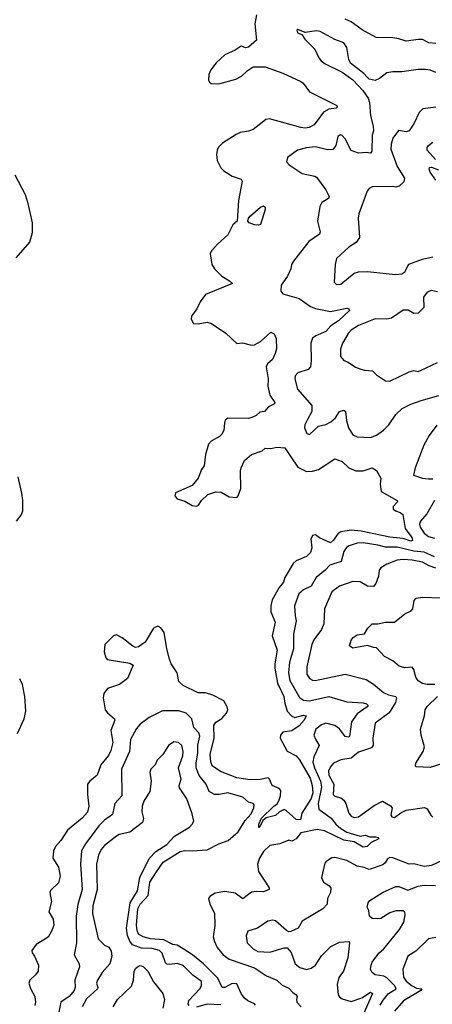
# Model space of a CAD drawing. Extents: x 1954678 to 2060275, y 904822 to 1016299.
# Tile 281 of 467: x 1994515 to 1997290, y 970052 to 976683. Entities that reach past the tile are written whole.
import ezdxf

# ---------------------------------------------------------------- set-up
doc = ezdxf.new("R2010")
doc.units = 0

msp = doc.modelspace()

# ---------------------------------------------------------------- linework, layer by layer
at = {"layer": '0CON20XD'}
for points in [[(1996108.1, 976715), (1996096.7, 976655), (1996107.5, 976545), (1996055, 976497.5), (1996035, 976492.9), (1996005, 976504.3), (1995965, 976477.5), (1995893.8, 976446.2), (1995837.5, 976392.5), (1995799.6, 976345), (1995787.1, 976312.9), (1995784.7, 976274.7), (1995790.9, 976260.9), (1995803, 976253), (1995855, 976249.6), (1995968.1, 976281.9), (1996007.5, 976302.5), (1996045, 976338.9), (1996085.3, 976364.7), (1996165, 976365.3), (1996285, 976323.5), (1996405, 976267.1), (1996420.8, 976255), (1996465, 976196), (1996648.8, 976105), (1996651.2, 976095), (1996642.7, 976087.3), (1996595, 976079.1), (1996559.2, 976060.8), (1996495, 975974.2), (1996462.8, 975957.2), (1996435, 975952.3), (1996405, 975956.2), (1996195, 976015.8), (1996169.7, 976010.3), (1996145, 975990.8), (1996085, 975943.1), (1996055, 975931.8), (1995997.6, 975922.4), (1995970.5, 975909.5), (1995878.9, 975851.1), (1995853.3, 975825), (1995843.3, 975805), (1995838.6, 975775), (1995843.1, 975735), (1995867.1, 975685), (1995887.5, 975665), (1995945, 975628.9), (1996005, 975609.2), (1996011.5, 975595), (1995987, 975465), (1995977.8, 975325), (1995949.2, 975300.8), (1995915.3, 975234.7), (1995845, 975171.9), (1995804.5, 975125), (1995796.4, 975105), (1995807.5, 975035), (1995824.3, 975005), (1995875, 974955.8), (1995926.2, 974925), (1995946.7, 974905), (1995765, 974831.1)], [(1997315, 976522.7), (1997267.2, 976527.2), (1997225, 976548.4), (1997195, 976550), (1997115, 976537.5), (1997065, 976554.6), (1997025, 976559.7), (1996912.2, 976562.2), (1996819.1, 976615), (1996745, 976667.6), (1996705, 976686.9)], [(1997315, 976326.9), (1997275, 976343.6), (1997245, 976348.1), (1997195, 976347.5), (1997085, 976332.2), (1997025, 976332), (1996985, 976323.8), (1996935, 976286.2), (1996905, 976274), (1996865, 976281.9), (1996852.2, 976295), (1996829.9, 976319.9), (1996739.2, 976389.2), (1996728.4, 976415), (1996715, 976496.2), (1996696.2, 976526.2), (1996635, 976548.9), (1996535, 976603.1), (1996512.5, 976607.5), (1996435, 976596), (1996385, 976616.2), (1996378.3, 976611.7), (1996384.4, 976595), (1996412.2, 976582.2), (1996432, 976552), (1996501.2, 976485), (1996526.7, 976425), (1996543.8, 976405), (1996570, 976385), (1996685, 976330), (1996755, 976278.2), (1996823.6, 976205), (1996857.9, 976155), (1996868.8, 976125), (1996874.5, 976035), (1996893.1, 975965), (1996894.3, 975935), (1996886, 975904), (1996882.9, 975797.1), (1996875, 975784), (1996847.3, 975787.3), (1996795, 975784.5), (1996745, 975802), (1996705, 975881.1), (1996685, 975903.3), (1996673.2, 975906.8), (1996655.8, 975895), (1996640.8, 975835), (1996620.7, 975809.3), (1996585, 975806.7), (1996505, 975826.8), (1996445, 975820.5), (1996383.3, 975805), (1996316, 975755), (1996310, 975725), (1996328, 975705), (1996415, 975647.5), (1996499.5, 975629.5), (1996512.1, 975622.1), (1996575, 975536), (1996597.3, 975492.7), (1996591.5, 975478.5), (1996548.1, 975451.9), (1996533.1, 975425), (1996518.2, 975325), (1996535.6, 975255), (1996532.1, 975237.9), (1996460.7, 975189.3), (1996357.5, 975057.5), (1996344.2, 975035), (1996339.2, 975005), (1996316.9, 974955), (1996274.5, 974895), (1996271.4, 974855), (1996285, 974836), (1996395, 974806.1), (1996471.3, 974751.3), (1996505, 974736.9), (1996605, 974717.9), (1996715, 974738.9), (1996728.8, 974735), (1996733.8, 974725), (1996660.4, 974655), (1996608.1, 974621.9), (1996575, 974583.6), (1996506, 974554), (1996485, 974537.1), (1996473.5, 974505), (1996476.2, 974385), (1996470, 974345), (1996455, 974326.9), (1996385.4, 974304.6), (1996366.9, 974285), (1996364.6, 974265), (1996383.8, 974195), (1996480.9, 974085), (1996480, 974045), (1996450.2, 973989.8), (1996432.9, 973955), (1996430.6, 973935), (1996445.7, 973895.7), (1996465, 973890), (1996525, 973945.6), (1996575, 973956.9), (1996606.7, 973973.3), (1996638.2, 974001.8), (1996665, 974044), (1996695, 974053.8), (1996705.7, 974045), (1996713.7, 973983.7), (1996727.5, 973935), (1996755, 973886), (1996785, 973872.5), (1996875, 973868.5), (1996915, 973883.6), (1996962.2, 973917.8), (1996998, 973955), (1997045, 974022.7), (1997086.5, 974063.5), (1997145, 974093.3), (1997215, 974118.8), (1997335, 974150.9)], [(1997315, 976094.5), (1997227.3, 976082.7), (1997201.7, 976058.3), (1997168.1, 975985), (1997135.7, 975935), (1997115, 975926.9), (1997063.4, 975936.6), (1997025, 975883.8), (1997012.5, 975845), (1997011.4, 975811.4), (1997053.2, 975693.2), (1997104.2, 975615), (1997098.7, 975591.3), (1997067.4, 975562.6), (1997045, 975554.3), (1997025, 975559.2), (1996885, 975557.1), (1996866.2, 975545), (1996853.2, 975526.8), (1996795.6, 975374.4), (1996791.4, 975345), (1996800.6, 975215), (1996777.1, 975182.9), (1996729.8, 975150.2), (1996645.6, 975075), (1996636.9, 975035), (1996630.8, 974915), (1996645, 974898.8), (1996675, 974901.4), (1996764.3, 974975), (1996795, 974983.8), (1996855, 974987.2), (1997043, 974967), (1997085, 974970), (1997105.6, 974985), (1997133.1, 975036.9), (1997225, 975069.4), (1997294.1, 975085.9)], [(1997311.9, 975741.9), (1997256.6, 975805), (1997255, 975821.2), (1997265, 975834.5), (1997295, 975857.9)], [(1997315, 975602.5), (1997275.6, 975655), (1997268.1, 975675), (1997272.2, 975687.8), (1997285, 975688.5), (1997331.7, 975671.7)], [(1994492.2, 975077.8), (1994584, 975185), (1994600.6, 975249.4), (1994601.5, 975315), (1994572.7, 975445), (1994553.7, 975503.7), (1994484.4, 975635)], [(1996122, 975298), (1996095, 975300.8), (1996058.8, 975315), (1996048.8, 975325), (1996054, 975345), (1996067.3, 975362.7), (1996135, 975420), (1996155, 975430), (1996165, 975420), (1996166, 975405), (1996135, 975304), (1996122, 975298)], [(1995765, 974831.1), (1995728, 974782), (1995707.5, 974735), (1995671.4, 974685), (1995669.4, 974665), (1995685, 974636), (1995715, 974634.4), (1995775, 974646), (1995805, 974636), (1995901.7, 974571.7), (1995975, 974502.5), (1996014, 974506), (1996075, 974490), (1996095, 974492), (1996135, 974514.6), (1996205, 974577.5), (1996226.8, 974566.8), (1996240.5, 974535), (1996241.8, 974465), (1996234.3, 974435), (1996215.6, 974395), (1996182.2, 974365), (1996172.9, 974345), (1996186.6, 974265), (1996184.7, 974215), (1996197.5, 974155), (1996232, 974105), (1996228, 974095), (1996187.5, 974075), (1996161.2, 974045), (1996130.2, 974039.8), (1996105, 974016.9), (1996076.9, 974003.1), (1996053.4, 973996.6), (1995915, 973998), (1995896.7, 973985), (1995892.3, 973967.7), (1995887.5, 973915), (1995875, 973891.2), (1995858.8, 973875), (1995804, 973845), (1995785.5, 973824.5), (1995765.6, 973755), (1995755, 973677.5), (1995737, 973653), (1995714.4, 973595.6), (1995675, 973546.2), (1995564, 973496), (1995558.8, 973475), (1995575, 973456.2), (1995625, 973441.2), (1995675, 973410), (1995705, 973406.7), (1995717.7, 973412.3), (1995738, 973445), (1995780, 973485), (1995835, 973502.7), (1995870.6, 973500.6), (1995925, 973468.9), (1995975, 973465.7), (1995985, 973476.2), (1996003.4, 973525), (1996000, 973645), (1996004.2, 973665), (1996027.9, 973715), (1996074.8, 973755.2), (1996145, 973778.5), (1996165, 973796.9), (1996205, 973795.4), (1996245, 973804.4), (1996298.9, 973798.9), (1996338.7, 973738.7), (1996385, 973668.5), (1996445, 973640), (1996485, 973642.3), (1996525, 973653.1), (1996635, 973724.4), (1996685, 973706.9), (1996729.4, 973665), (1996775, 973645.4), (1996825, 973644), (1996885, 973664.7), (1996915, 973646.8), (1996944.6, 973595), (1996939.2, 973555), (1996945.7, 973505.7), (1997054.2, 973445), (1997055.6, 973435), (1997026.7, 973405), (1997027.2, 973387.2), (1997042.5, 973375), (1997075, 973364.8), (1997091, 973351), (1997108.9, 973255), (1997152.8, 973195), (1997158.1, 973175), (1997145, 973170.6), (1997095, 973189.6), (1997005, 973197.6), (1996811.5, 973238.5), (1996744.3, 973245.7), (1996675, 973233.5), (1996655, 973220.8), (1996625, 973177.5), (1996605, 973160), (1996532.3, 973192.3), (1996505, 973213.5), (1996485, 973209.4), (1996472.7, 973185), (1996479.2, 973125), (1996470.4, 973095), (1996443.1, 973066.9), (1996375, 973037.8), (1996355, 973019.2), (1996297.5, 972925), (1996288.8, 972895), (1996260.4, 972859.6), (1996214.3, 972775.7), (1996203.7, 972735), (1996204.1, 972695), (1996233.3, 972625), (1996213.6, 972533.6), (1996245.7, 972435.7), (1996231, 972345), (1996232.2, 972315), (1996249.6, 972215), (1996290.6, 972125), (1996299.3, 972079.3), (1996314.7, 972025), (1996345, 971991.1), (1996365.7, 971984.3), (1996425, 971998.7), (1996442, 971995), (1996429.1, 971965), (1996395, 971927.4), (1996345, 971894.2), (1996285, 971884.6), (1996268.5, 971865), (1996267.5, 971845), (1996315, 971756), (1996374.5, 971724.5), (1996398, 971698), (1996468.8, 971575), (1996482.1, 971525), (1996487.1, 971475), (1996475, 971436.9), (1996412, 971338), (1996403.8, 971295), (1996375, 971297.3), (1996307.8, 971357.8), (1996295, 971362.7), (1996261.5, 971348.5), (1996235, 971322.7), (1996172.3, 971307.7), (1996150.2, 971289.8), (1996135.6, 971255), (1996122.5, 971242.5), (1996123.8, 971265), (1996142.3, 971305), (1996225, 971386.5), (1996247.5, 971402.5), (1996259, 971421), (1996269, 971455), (1996270.8, 971490.8), (1996260.8, 971505), (1996213.4, 971525), (1996195, 971568.9), (1996186.3, 971576.3), (1996133.4, 971566.6), (1996065, 971564.2), (1995975, 971577.5), (1995865, 971618.5), (1995808.6, 971658.6), (1995800.3, 971685), (1995797.1, 971735), (1995823.5, 971845), (1995819.9, 971930.1), (1995835, 971952.3), (1995873.8, 971976.2), (1995906.6, 972013.4), (1995914.5, 972035), (1995911.5, 972055), (1995888.6, 972095), (1995815, 972134.7), (1995765, 972149.6), (1995715, 972148.8), (1995615, 972198.9), (1995586, 972226), (1995573.8, 972285), (1995534.7, 972344.7), (1995523.3, 972376.7), (1995504.8, 972444.8), (1995486.9, 972555), (1995465, 972587.3), (1995445, 972597.7), (1995415, 972584.5), (1995359.2, 972490.8), (1995315, 972458.1), (1995295, 972455.7), (1995275, 972462.5), (1995205, 972520), (1995165, 972539.2), (1995145.9, 972534.1), (1995087.5, 972475), (1995083.8, 972425), (1995094.5, 972385), (1995104, 972374), (1995255, 972348.8), (1995277.5, 972335), (1995240, 972245), (1995185.4, 972204.6), (1995105, 972179.4), (1995080, 972145), (1995076.7, 972115), (1995090.9, 972035), (1995105.5, 972015), (1995152.2, 971975), (1995155.5, 971965), (1995127.8, 971895), (1995140.4, 971815), (1995128.1, 971761.9), (1995112.3, 971727.7), (1995060, 971665), (1995036.1, 971593.9), (1994986, 971555), (1994971.9, 971535), (1994970.6, 971465), (1994980, 971385), (1994970, 971345), (1994934.4, 971305), (1994836.3, 971223.7), (1994792.2, 971155), (1994756.2, 971113.8), (1994741.8, 971085), (1994738.5, 971035), (1994775.6, 970975), (1994787.5, 970915), (1994775, 970870.8), (1994721.9, 970818.1), (1994717.5, 970805), (1994729.4, 970745), (1994710, 970675), (1994741.2, 970625), (1994743.9, 970585), (1994731.8, 970548.2), (1994705.4, 970504.6), (1994624.8, 970455.2), (1994597.1, 970415), (1994598.1, 970398.1), (1994615.6, 970375), (1994641.1, 970315), (1994639.4, 970275), (1994620.8, 970249.2), (1994583.8, 970215), (1994577, 970193), (1994587.6, 970157.6), (1994616.7, 970105), (1994620.6, 970065), (1994615.9, 970044.1)], [(1997325, 974850), (1997285, 974858.2), (1997255, 974847.1), (1997232.1, 974815), (1997232.9, 974745), (1997195, 974706), (1997165, 974704.2), (1997127.5, 974727.5), (1997095, 974726.7), (1997016.5, 974673.5), (1996985, 974665.8), (1996905, 974668.8), (1996795, 974623.5), (1996745, 974592.2), (1996725, 974570), (1996687.3, 974505), (1996673, 974463), (1996672.9, 974415), (1996695, 974387.5), (1996725, 974375.6), (1996772.8, 974342.8), (1996809.5, 974329.5), (1996835, 974321.4), (1996888.8, 974318.8), (1996915, 974292), (1996975, 974251.2), (1997005, 974248.8), (1997135, 974311.9), (1997165, 974320.8), (1997195, 974314.4), (1997210.7, 974319.3), (1997325, 974373.1)], [(1997321.4, 973951.4), (1997268.5, 973881.5), (1997232.9, 973817.1), (1997174.5, 973665), (1997164.2, 973615), (1997225, 973595.4), (1997265, 973590.4), (1997295, 973590.9)], [(1994494.5, 973305), (1994524.7, 973345), (1994535.9, 973375), (1994536, 973444), (1994529, 973495), (1994503.9, 973605)], [(1997306.2, 973445), (1997252.9, 973355), (1997210.5, 973305), (1997204.6, 973285), (1997208.2, 973265), (1997236.1, 973225), (1997265, 973202.7), (1997305, 973191.7)], [(1997306.2, 973065), (1997235, 973097.6), (1997165, 973104.1), (1997055, 973130), (1996975, 973129.2), (1996925, 973143.8), (1996825, 973159.8), (1996785, 973158.1), (1996730.3, 973139.7), (1996712.8, 973127.2), (1996695, 973101.9), (1996676.2, 973033.8), (1996600.2, 973009.8), (1996569.4, 972975), (1996510, 972925), (1996475, 972868.5), (1996425, 972843.8), (1996392.3, 972815), (1996364.5, 972735), (1996368.8, 972668.8)], [(1997315, 972988.1), (1997268.1, 973005), (1997225, 973028.4), (1997155, 973042.5), (1997095, 973047.7), (1997055, 973042.5), (1996984.2, 973015.8), (1996945, 972990.6), (1996932.9, 972975), (1996928.5, 972935), (1996911.5, 972885), (1996895, 972865.6), (1996855, 972868.5), (1996805, 972896), (1996755, 972898.4), (1996665, 972867.1), (1996615, 972828.9), (1996564.2, 972714.2), (1996561.5, 972615), (1996544.1, 972575.9), (1996494.1, 972505.9), (1996480.8, 972475), (1996445.5, 972325), (1996447.3, 972275), (1996465, 972245.6), (1996483.9, 972233.9), (1996501.8, 972231.8), (1996704.6, 972274.6), (1996845, 972240), (1996895, 972208.8), (1996962.2, 972152.2), (1996995, 972136.8), (1997044, 972125), (1997049.5, 972115), (1997042.2, 972085), (1997000.7, 972015), (1996906.4, 971945), (1996889.6, 971845), (1996892.7, 971797.3), (1996881.4, 971778.6), (1996795, 971749.4), (1996745, 971709.4), (1996675, 971697.3), (1996625.3, 971674.7), (1996605, 971651.9), (1996592.2, 971625), (1996594.8, 971595), (1996628.2, 971535), (1996624.6, 971464.6), (1996635, 971454.2), (1996675, 971442.2), (1996695, 971425.6), (1996708.4, 971405), (1996729.6, 971339.6), (1996745, 971317.9), (1996765, 971310.4), (1996794.2, 971315), (1996899.6, 971390.4)], [(1997306.7, 972205), (1997255, 972204.5), (1997225, 972211.5), (1997195, 972229.4), (1997178.8, 972255), (1997165, 972306.7), (1997155, 972322), (1997105, 972316.7), (1997068, 972328), (1997025, 972364.2), (1996968.8, 972395), (1996915, 972453.3), (1996893.9, 972453.9), (1996855, 972468.8), (1996755, 972450.8), (1996733.8, 972465), (1996744.2, 972505), (1996757.9, 972522.1), (1996785, 972540), (1996833.8, 972546.2), (1996856.2, 972585), (1996885, 972613.8), (1996925, 972614.2), (1996975, 972624.4), (1997035.4, 972624.6), (1997105, 972681.8), (1997149.1, 972700.9), (1997160, 972715), (1997169.1, 972770.9), (1997182.1, 972787.9), (1997225, 972794), (1997348.8, 972788.8)], [(1996368.8, 972668.8), (1996374.6, 972635), (1996356.8, 972545), (1996356.5, 972446.5), (1996330.3, 972355), (1996323.6, 972285), (1996331.7, 972231.7), (1996397.9, 972117.9), (1996425, 972099.7), (1996465, 972095.3), (1996595, 972124.1), (1996715, 972088.2), (1996825, 972081.2), (1996848.1, 972075), (1996859.4, 972065), (1996853.3, 972055), (1996785, 972008.8), (1996746.1, 971953.9), (1996734.4, 971855), (1996725, 971850.8), (1996705, 971856.3), (1996665, 971906.1), (1996635, 971929.1), (1996575, 971944), (1996545, 971934.6), (1996507.5, 971905), (1996494.5, 971865), (1996505, 971838), (1996529.4, 971795), (1996492.8, 971717.2), (1996487.8, 971682.2), (1996498.1, 971645), (1996538.4, 971555), (1996545.5, 971515), (1996522.3, 971405), (1996526.5, 971366.5), (1996610.4, 971305), (1996641.3, 971265), (1996675.3, 971235), (1996715, 971211.3), (1996805, 971183.3), (1996839.8, 971189.8), (1996870.6, 971180.6), (1996909.1, 971179.1), (1996924, 971175), (1996930.8, 971165), (1996879.5, 971140.5), (1996852.9, 971115), (1996825, 971110), (1996764.8, 971144.8), (1996695, 971157.4), (1996565, 971218.9), (1996515, 971229.4), (1996405, 971207.5), (1996375, 971165.5), (1996345, 971150), (1996325, 971157.5), (1996265, 971132.9), (1996198.1, 971121.9), (1996155, 971080), (1996127.1, 971035), (1996115.4, 970995), (1996121.5, 970945), (1996194, 970835), (1996192, 970825), (1996155, 970808.5), (1996105, 970812.3), (1996075, 970807.1), (1996015, 970762.9), (1995965, 970800.9), (1995895, 970812), (1995828.8, 970801.2), (1995795, 970778), (1995785.8, 970765), (1995793.5, 970725), (1995825.4, 970665), (1995827.7, 970582.3), (1995817.1, 970505), (1995824.2, 970474.2), (1995843.8, 970435), (1995883.6, 970385), (1995925, 970356.6), (1996095, 970297), (1996176, 970244), (1996245, 970213.6), (1996281.1, 970181.1), (1996325, 970161.1), (1996351.1, 970131.1), (1996374.2, 970115), (1996380.8, 970105), (1996375.8, 970085), (1996379.2, 970065), (1996408, 970035)], [(1994499.2, 971875), (1994545.2, 971975), (1994555.2, 972024.8), (1994549, 972125), (1994532.8, 972205), (1994515, 972243.2)], [(1997355, 971671.4), (1997275, 971645.4), (1997180.8, 971650.8), (1997176.2, 971656.2), (1997179.2, 971675), (1997228.5, 971755), (1997237.8, 971785), (1997214.4, 971865), (1997211.4, 971905), (1997236.9, 971995), (1997241.5, 972035), (1997255, 972056.9), (1997325.4, 972124.6)], [(1996100, 970045), (1996095.2, 970055.2), (1996048.9, 970075), (1996025, 970096.2), (1996005, 970124.5), (1995975, 970189.6), (1995945, 970192.5), (1995895, 970164.6), (1995876.7, 970165), (1995847.7, 970227.7), (1995752, 970325), (1995677.4, 970385), (1995615, 970425.8), (1995575, 970449), (1995545, 970454.7), (1995485.1, 970485.1), (1995395, 970492.2), (1995345, 970506.1), (1995314.7, 970525), (1995305, 970548), (1995301.1, 970585), (1995309.3, 970695), (1995326.2, 970725), (1995378.4, 970785), (1995391, 970875), (1995434.3, 970944.3), (1995480.8, 971009.2), (1995595, 971080.5), (1995625, 971088), (1995675, 971085.2), (1995775, 971091.9), (1995855, 971133.2), (1995918.1, 971155), (1995985, 971213.1), (1996030.5, 971289.5), (1996072, 971335), (1996088.8, 971375), (1996091.1, 971395), (1996085.8, 971405), (1996053.8, 971413.8), (1996015, 971447.5), (1995915, 971475.4), (1995856.4, 971463.6), (1995824.7, 971464.7), (1995790.4, 971485), (1995770, 971535), (1995721.9, 971591.9), (1995701.6, 971645), (1995700.9, 971675), (1995712.8, 971745), (1995712.1, 971797.9), (1995726.5, 971856.5), (1995719, 971879), (1995685.3, 971915.3), (1995672.5, 971975), (1995635, 972012.5), (1995585, 972027.5), (1995475, 972028.1), (1995385, 971982.5), (1995325, 971939.1), (1995299.9, 971910.1), (1995259.6, 971835), (1995252.5, 971755), (1995199.2, 971635), (1995201.4, 971455), (1995155.4, 971404.6), (1995139.6, 971330.4), (1995085, 971290.8), (1995047.2, 971252.8), (1994957.2, 971132.8), (1994931.1, 971085), (1994924.7, 970995), (1994934.7, 970825), (1994906.2, 970723.8), (1994895.4, 970645), (1994896.2, 970465), (1994881.9, 970385), (1994914.5, 970325), (1994916.2, 970305), (1994886.5, 970215), (1994887.9, 970165), (1994881.5, 970145), (1994847.5, 970105), (1994791.1, 970065), (1994773.6, 969976.4)], [(1995654.7, 970044.7), (1995649.1, 970055), (1995653.7, 970076.3), (1995726.2, 970155), (1995737.9, 970175), (1995737.5, 970205), (1995679, 970249), (1995615, 970313.5), (1995575, 970326.4), (1995525, 970318.9), (1995505, 970322.7), (1995495, 970331.1), (1995472.8, 970395), (1995454.4, 970414.4), (1995406.7, 970426.7), (1995335, 970430.6), (1995273.2, 970453.2), (1995256, 970476), (1995241.1, 970515), (1995234.5, 970565), (1995258.3, 970735), (1995308.3, 970815), (1995322, 970905), (1995386.8, 971033.2), (1995430.2, 971079.8), (1995505, 971127.9), (1995555.9, 971184.1), (1995656.2, 971245), (1995675.8, 971264.2), (1995685.7, 971284.3), (1995674.3, 971335), (1995639.1, 971435), (1995589.3, 971509.3), (1995587.8, 971525), (1995601.8, 971568.2), (1995582.5, 971645), (1995611.8, 971725), (1995614.6, 971755), (1995604.6, 971794.6), (1995583.3, 971815), (1995551.4, 971818.6), (1995515, 971795.6), (1995477.1, 971735), (1995440, 971695), (1995425.8, 971665), (1995397.5, 971635), (1995390, 971615), (1995398.6, 971555), (1995390.8, 971485), (1995349.6, 971420.4), (1995338.6, 971385), (1995337.1, 971347.1), (1995346.8, 971303.2), (1995340.6, 971275), (1995255, 971210.6), (1995185, 971195.4), (1995165, 971183.5), (1995085, 971120.5), (1995063.2, 971095), (1995045.3, 971055), (1995032.6, 970995), (1995037.1, 970825), (1995006.7, 970715), (1995003.9, 970663.9), (1995042.4, 970492.4), (1995085, 970450), (1995115, 970437.5), (1995130.5, 970410.5), (1995134.6, 970375), (1995120.5, 970325), (1995069.1, 970265), (1995038.2, 970215), (1995032.2, 970195), (1995040.9, 970165), (1995037.9, 970155), (1994965, 970088.5), (1994934.7, 970035)], [(1996899.6, 971390.4), (1996955, 971419.2), (1997009.3, 971389.3), (1997020, 971375), (1997011.9, 971325), (1997018, 971315), (1997035, 971310.5), (1997078.3, 971341.7), (1997115, 971359.2), (1997238, 971378), (1997255, 971367.5), (1997280, 971325), (1997295, 971311.4)], [(1997395, 971037.3), (1997285, 970987.1), (1997235, 970979.1), (1997165, 970996.9), (1997135, 970994.5), (1997025, 971039.1), (1997005, 971040.4), (1996988.2, 971031.8), (1996973.5, 971005), (1996958, 970992), (1996865, 970959.1), (1996833.1, 970973.1), (1996785, 970981.3), (1996715, 971020.6), (1996635, 971040), (1996615, 971038.8), (1996576.2, 971013.8), (1996568, 971002), (1996545.8, 970905), (1996558, 970875), (1996595, 970852), (1996607.5, 970835), (1996605.7, 970805), (1996585.6, 970764.4), (1996583.5, 970725), (1996555, 970695.6), (1996475, 970646.5), (1996415, 970610.8), (1996388.8, 970565), (1996338.8, 970541.2), (1996325, 970540.8), (1996309.7, 970549.7), (1996235, 970613.3), (1996215, 970617.5), (1996185, 970611.5), (1996115, 970564.4), (1996048.8, 970545), (1996038.3, 970511.7), (1996044.4, 970465), (1996085, 970424.4), (1996116.3, 970406.3), (1996197.6, 970402.4), (1996295, 970432), (1996315, 970431.2), (1996340.3, 970400.3), (1996368.6, 970325), (1996398.6, 970298.6), (1996445, 970286.7), (1996475, 970294.5), (1996505, 970314.5), (1996545, 970378), (1996608.3, 970441.7), (1996665, 970470.8), (1996730, 970475), (1996733.3, 970465), (1996721.9, 970365), (1996692.5, 970275), (1996661.4, 970231.4), (1996651.5, 970185), (1996656.9, 970115), (1996665, 970101.4), (1996685, 970087.8), (1996745, 970070.7), (1996816.4, 970095), (1996875, 970133.3), (1996887.5, 970125), (1996814.7, 969955)], [(1996940.4, 970045), (1996959.4, 970080.6), (1996995, 970123.8), (1997046.4, 970155), (1997038.4, 970175), (1996985, 970229.7), (1996965, 970240.3), (1996905, 970250.9), (1996885.7, 970265), (1996875.6, 970285), (1996878.5, 970315), (1996885.6, 970335), (1996930.5, 970395), (1996964.5, 970425), (1997070, 970555), (1997099.2, 970605), (1997108.6, 970655), (1997105, 970673.3), (1997095, 970681.4), (1997045, 970681.8), (1997005, 970667.1), (1996945, 970630.5), (1996925, 970626.4), (1996885, 970630.5), (1996868.9, 970645), (1996864, 970684), (1996853.3, 970705), (1996858.8, 970735), (1996869.2, 970750.8), (1996955, 970805.6), (1997045, 970845.4), (1997065, 970845.4), (1997125, 970820.8), (1997195, 970846.8), (1997235, 970854.7), (1997312.4, 970852.4)], [(1997315, 970502.2), (1997265, 970492.7), (1997179.6, 970410.4), (1997126.7, 970375), (1997092.7, 970287.3), (1997096.7, 970235), (1997115, 970207.5), (1997155, 970175.3), (1997185, 970161.1), (1997218.8, 970155), (1997214, 970145), (1997095.6, 970074.4), (1997035, 970005.8)], [(1995144.4, 970035), (1995172.5, 970085), (1995266.2, 970173.8), (1995280.8, 970215), (1995284.6, 970275), (1995295.6, 970295), (1995315, 970309.4), (1995325, 970312.2), (1995345, 970305.6), (1995376.7, 970275), (1995414.1, 970204.1), (1995476.9, 970125), (1995489.6, 970085), (1995476.7, 970025)], [(1995868.3, 970048.3), (1995775, 970051.9), (1995705, 970033.5)]]:
    msp.add_lwpolyline(points, dxfattribs=at)

doc.saveas('drawing.dxf')
